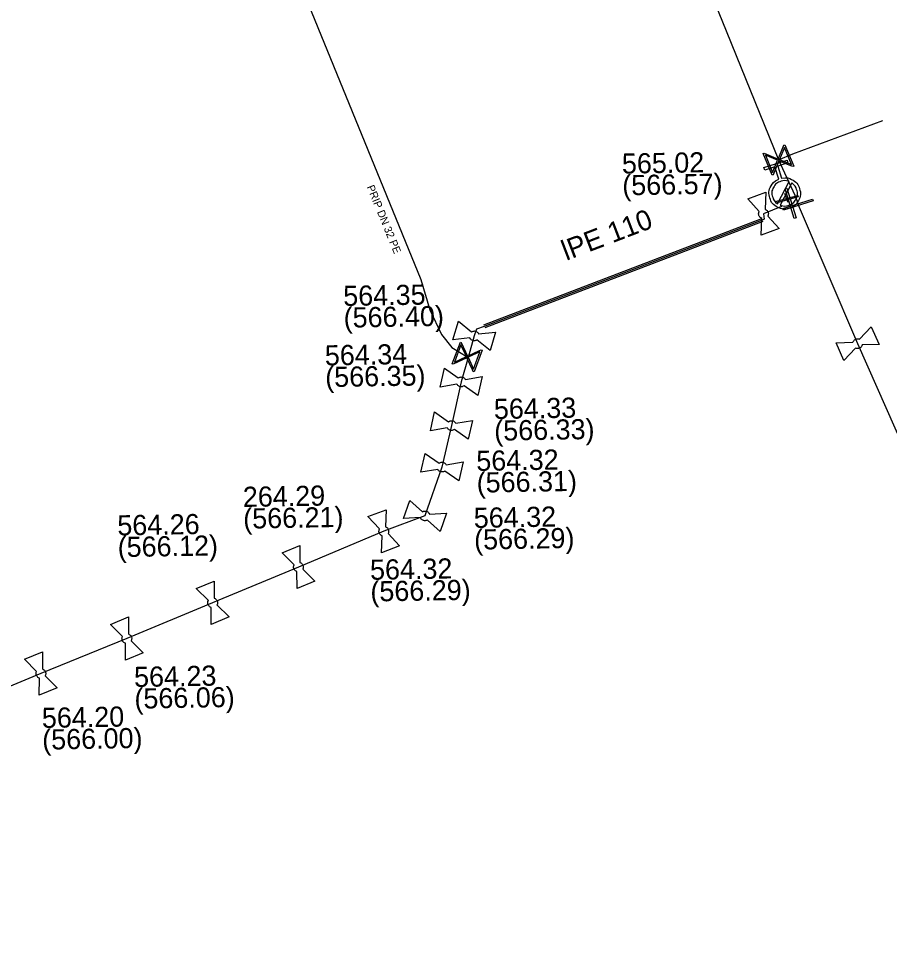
# Model space of a CAD drawing. Extents: x -643842 to -636370, y -1119190 to -1110210.
# Drawn here: x -641544 to -641487.8, y -1113706.6 to -1113645.9 of the extents above; entities that cross this region are included whole.
import ezdxf

# ---------------------------------------------------------------- set-up
doc = ezdxf.new("R2010")
doc.units = 0
for name, color, linetype in [('22', 7, 'Continuous'), ('Default', 7, 'Continuous'), ('Level 16', 7, 'Continuous'), ('Level 20', 7, 'Continuous'), ('Level 21', 7, 'Continuous'), ('Level 23', 7, 'Continuous'), ('Level 27', 7, 'Continuous'), ('Level 28', 7, 'Continuous'), ('Level 29', 7, 'Continuous'), ('Level 30', 7, 'Continuous'), ('Level 33', 7, 'Continuous')]:
    doc.layers.add(name, color=color, linetype=linetype)

msp = doc.modelspace()

# ---------------------------------------------------------------- linework, layer by layer
at = {"layer": 'Default'}
for points in [[(-641494.749, -1113656.212), (-641494.397, -1113656.133), (-641494.073, -1113656.304), (-641493.708, -1113656.497), (-641493.585, -1113656.894), (-641493.462, -1113657.29), (-641493.654, -1113657.656), (-641493.847, -1113658.022), (-641494.244, -1113658.145), (-641494.638, -1113658.268), (-641495.004, -1113658.076), (-641495.371, -1113657.885), (-641495.494, -1113657.489), (-641495.618, -1113657.092), (-641495.427, -1113656.726), (-641495.259, -1113656.399), (-641494.924, -1113656.266)], [(-641494.245, -1113656.431), (-641494.504, -1113656.326), (-641494.784, -1113656.413), (-641495.107, -1113656.513), (-641495.263, -1113656.811), (-641495.419, -1113657.108), (-641495.318, -1113657.43), (-641495.231, -1113657.71), (-641494.997, -1113657.864)], [(-641494.835, -1113657.949), (-641494.577, -1113658.05), (-641494.301, -1113657.964), (-641493.98, -1113657.865), (-641493.823, -1113657.567), (-641493.666, -1113657.27), (-641493.767, -1113656.947), (-641493.853, -1113656.671), (-641494.083, -1113656.516)], [(-641495.8, -1113658.218), (-641495.75, -1113658.236), (-641495.709, -1113658.271), (-641495.645, -1113658.326), (-641495.617, -1113658.403), (-641495.588, -1113658.479), (-641495.603, -1113658.565), (-641495.611, -1113658.618), (-641495.637, -1113658.664)], [(-641496.021, -1113658.804), (-641496.069, -1113658.785), (-641496.11, -1113658.751), (-641496.175, -1113658.694), (-641496.203, -1113658.617), (-641496.232, -1113658.541), (-641496.218, -1113658.458), (-641496.209, -1113658.404), (-641496.183, -1113658.358)], [(-641514.76, -1113666.128), (-641514.716, -1113666.099), (-641514.663, -1113666.086), (-641514.581, -1113666.067), (-641514.502, -1113666.09), (-641514.424, -1113666.113), (-641514.363, -1113666.175), (-641514.326, -1113666.213), (-641514.304, -1113666.261)], [(-641514.419, -1113666.654), (-641514.463, -1113666.681), (-641514.515, -1113666.694), (-641514.599, -1113666.713), (-641514.678, -1113666.69), (-641514.756, -1113666.667), (-641514.815, -1113666.607), (-641514.853, -1113666.568), (-641514.874, -1113666.519)], [(-641490.132, -1113666.801), (-641490.117, -1113666.752), (-641490.085, -1113666.708), (-641490.034, -1113666.639), (-641489.959, -1113666.605), (-641489.885, -1113666.572), (-641489.801, -1113666.579), (-641489.746, -1113666.584), (-641489.699, -1113666.607)], [(-641489.53, -1113666.978), (-641489.545, -1113667.029), (-641489.577, -1113667.073), (-641489.627, -1113667.141), (-641489.701, -1113667.175), (-641489.776, -1113667.208), (-641489.862, -1113667.201), (-641489.915, -1113667.196), (-641489.963, -1113667.174)], [(-641515.617, -1113669.109), (-641515.575, -1113669.078), (-641515.522, -1113669.062), (-641515.442, -1113669.037), (-641515.362, -1113669.055), (-641515.282, -1113669.073), (-641515.217, -1113669.131), (-641515.178, -1113669.166), (-641515.153, -1113669.213)], [(-641515.242, -1113669.612), (-641515.284, -1113669.643), (-641515.335, -1113669.659), (-641515.418, -1113669.683), (-641515.498, -1113669.665), (-641515.578, -1113669.647), (-641515.64, -1113669.591), (-641515.681, -1113669.554), (-641515.706, -1113669.507)], [(-641516.247, -1113671.929), (-641516.205, -1113671.898), (-641516.152, -1113671.882), (-641516.072, -1113671.857), (-641515.992, -1113671.875), (-641515.912, -1113671.893), (-641515.847, -1113671.951), (-641515.808, -1113671.986), (-641515.783, -1113672.033)], [(-641515.872, -1113672.432), (-641515.914, -1113672.463), (-641515.965, -1113672.479), (-641516.048, -1113672.503), (-641516.128, -1113672.485), (-641516.208, -1113672.467), (-641516.27, -1113672.411), (-641516.311, -1113672.374), (-641516.336, -1113672.327)], [(-641516.856, -1113674.609), (-641516.813, -1113674.577), (-641516.761, -1113674.561), (-641516.68, -1113674.537), (-641516.601, -1113674.555), (-641516.521, -1113674.573), (-641516.457, -1113674.632), (-641516.417, -1113674.667), (-641516.393, -1113674.714)], [(-641516.483, -1113675.113), (-641516.525, -1113675.143), (-641516.577, -1113675.159), (-641516.66, -1113675.183), (-641516.739, -1113675.165), (-641516.819, -1113675.147), (-641516.881, -1113675.09), (-641516.922, -1113675.053), (-641516.946, -1113675.006)], [(-641517.926, -1113677.739), (-641517.881, -1113677.713), (-641517.827, -1113677.703), (-641517.744, -1113677.688), (-641517.667, -1113677.715), (-641517.59, -1113677.742), (-641517.532, -1113677.807), (-641517.497, -1113677.847), (-641517.478, -1113677.896)], [(-641517.613, -1113678.282), (-641517.658, -1113678.308), (-641517.711, -1113678.318), (-641517.796, -1113678.332), (-641517.873, -1113678.305), (-641517.95, -1113678.278), (-641518.006, -1113678.215), (-641518.042, -1113678.174), (-641518.061, -1113678.124)], [(-641520.539, -1113679.295), (-641520.588, -1113679.276), (-641520.629, -1113679.242), (-641520.694, -1113679.186), (-641520.723, -1113679.109), (-641520.751, -1113679.032), (-641520.738, -1113678.949), (-641520.729, -1113678.895), (-641520.704, -1113678.849)], [(-641520.322, -1113678.707), (-641520.272, -1113678.725), (-641520.23, -1113678.76), (-641520.166, -1113678.814), (-641520.137, -1113678.891), (-641520.109, -1113678.968), (-641520.122, -1113679.053), (-641520.13, -1113679.106), (-641520.156, -1113679.152)], [(-641526.037, -1113681.609), (-641526.086, -1113681.592), (-641526.129, -1113681.56), (-641526.197, -1113681.506), (-641526.228, -1113681.431), (-641526.26, -1113681.355), (-641526.25, -1113681.272), (-641526.244, -1113681.218), (-641526.22, -1113681.17)], [(-641525.844, -1113681.013), (-641525.793, -1113681.029), (-641525.75, -1113681.062), (-641525.683, -1113681.114), (-641525.652, -1113681.189), (-641525.62, -1113681.265), (-641525.63, -1113681.351), (-641525.636, -1113681.404), (-641525.66, -1113681.451)], [(-641531.578, -1113683.919), (-641531.627, -1113683.902), (-641531.67, -1113683.87), (-641531.737, -1113683.816), (-641531.768, -1113683.74), (-641531.8, -1113683.665), (-641531.79, -1113683.581), (-641531.783, -1113683.527), (-641531.759, -1113683.48)], [(-641531.383, -1113683.323), (-641531.333, -1113683.339), (-641531.29, -1113683.373), (-641531.223, -1113683.424), (-641531.192, -1113683.5), (-641531.16, -1113683.575), (-641531.17, -1113683.662), (-641531.176, -1113683.714), (-641531.2, -1113683.761)], [(-641536.923, -1113685.633), (-641536.873, -1113685.649), (-641536.83, -1113685.683), (-641536.763, -1113685.734), (-641536.732, -1113685.81), (-641536.7, -1113685.885), (-641536.71, -1113685.972), (-641536.716, -1113686.024), (-641536.74, -1113686.071)], [(-641537.118, -1113686.229), (-641537.167, -1113686.212), (-641537.21, -1113686.18), (-641537.277, -1113686.126), (-641537.308, -1113686.05), (-641537.34, -1113685.975), (-641537.33, -1113685.891), (-641537.323, -1113685.837), (-641537.299, -1113685.79)], [(-641542.67, -1113688.488), (-641542.719, -1113688.471), (-641542.762, -1113688.438), (-641542.829, -1113688.384), (-641542.859, -1113688.308), (-641542.89, -1113688.232), (-641542.879, -1113688.149), (-641542.873, -1113688.094), (-641542.848, -1113688.048)], [(-641542.471, -1113687.894), (-641542.42, -1113687.91), (-641542.377, -1113687.944), (-641542.311, -1113687.996), (-641542.281, -1113688.072), (-641542.25, -1113688.148), (-641542.261, -1113688.234), (-641542.267, -1113688.287), (-641542.291, -1113688.334)]]:
    msp.add_open_spline(points, degree=3, dxfattribs=at)
at = {"layer": 'Level 16'}
for points in [[(-641494.535, -1113654.05), (-641493.96, -1113655.435), (-641494.021, -1113655.461), (-641494.138, -1113655.408), (-641494.915, -1113655.088), (-641495.284, -1113655.985), (-641495.345, -1113656.01), (-641495.92, -1113654.625), (-641495.859, -1113654.599), (-641494.962, -1113654.973), (-641494.642, -1113654.196), (-641494.596, -1113654.075), (-641494.535, -1113654.05)], [(-641494.561, -1113654.231), (-641494.881, -1113655.006), (-641494.107, -1113655.325), (-641494.561, -1113654.231)], [(-641495.317, -1113655.834), (-641494.996, -1113655.054), (-641495.774, -1113654.734), (-641495.317, -1113655.834)], [(-641493.918, -1113658.808), (-641494.511, -1113656.899), (-641494.392, -1113656.862), (-641493.799, -1113658.771), (-641493.918, -1113658.808)], [(-641493.665, -1113657.416), (-641495.11, -1113657.815), (-641495.135, -1113657.724), (-641493.69, -1113657.325), (-641493.665, -1113657.416)], [(-641492.707, -1113657.683), (-641494.616, -1113658.276), (-641494.653, -1113658.157), (-641492.744, -1113657.564), (-641492.707, -1113657.683)], [(-641514.077, -1113667.305), (-641514.595, -1113668.713), (-641514.657, -1113668.69), (-641514.707, -1113668.572), (-641515.06, -1113667.81), (-641515.941, -1113668.218), (-641516.003, -1113668.195), (-641515.485, -1113666.787), (-641515.423, -1113666.81), (-641515.017, -1113667.693), (-641514.255, -1113667.34), (-641514.139, -1113667.282), (-641514.077, -1113667.305)], [(-641515.862, -1113668.084), (-641515.097, -1113667.73), (-641515.451, -1113666.967), (-641515.862, -1113668.084)], [(-641514.219, -1113667.421), (-641514.98, -1113667.773), (-641514.629, -1113668.532), (-641514.219, -1113667.421)]]:
    msp.add_lwpolyline(points, dxfattribs=at)
at = {"layer": 'Level 21'}
for points in [[(-641517.86, -1113601.22), (-641517.75, -1113601.49), (-641517.59, -1113601.91), (-641515.48, -1113606.49), (-641512.66, -1113612.87), (-641507.9, -1113623.89), (-641503.229, -1113634.939), (-641499.98, -1113642.64), (-641498.61, -1113646.01), (-641494.94, -1113655.03), (-641493.89, -1113657.3), (-641493.78, -1113657.59)], [(-641493.78, -1113657.59), (-641493.68, -1113657.92), (-641489.83, -1113666.89), (-641486.76, -1113673.83), (-641486.16, -1113675.4), (-641482.83, -1113683.08), (-641482.09, -1113684.89), (-641478.27, -1113694.27), (-641477.57, -1113696), (-641473.99, -1113704.75), (-641472.82, -1113707.61), (-641468, -1113718.67), (-641463.34, -1113729.99), (-641459.183, -1113741.247), (-641454.96, -1113752.68)], [(-641494.75, -1113658.03), (-641495.91, -1113658.51), (-641495.87, -1113658.86), (-641495.99, -1113658.91), (-641513.94, -1113665.78), (-641514.436, -1113665.955), (-641514.59, -1113666.39), (-641514.983, -1113667.781), (-641515.43, -1113669.36), (-641516.06, -1113672.18), (-641516.67, -1113674.86), (-641517.77, -1113678.01), (-641520.43, -1113679), (-641525.94, -1113681.31), (-641531.072, -1113683.45), (-641531.48, -1113683.62), (-641537.02, -1113685.93), (-641542.57, -1113688.19), (-641548.12, -1113690.48)]]:
    msp.add_lwpolyline(points, dxfattribs=at)
at = {"layer": 'Level 23'}
for points in [[(-641540.27, -1113607.61), (-641537.15, -1113614.78), (-641536.35, -1113616.66), (-641532.51, -1113626.28), (-641525.89, -1113643.51), (-641518.03, -1113662.76), (-641517.45, -1113664.71), (-641516.71, -1113666.31), (-641516.03, -1113667.14), (-641515.535, -1113667.445), (-641515.04, -1113667.75), (-641514.983, -1113667.781)], [(-641494.94, -1113655.03), (-641494.019, -1113654.642), (-641488.213, -1113652.476)], [(-641494.31, -1113657.77), (-641494.4, -1113657.57), (-641494.54, -1113657.19)]]:
    msp.add_lwpolyline(points, dxfattribs=at)
at = {"layer": 'Level 28'}
for points in [[(-641496.183, -1113658.358), (-641496.926, -1113657.551), (-641495.753, -1113657.121), (-641495.8, -1113658.218)], [(-641494.894, -1113659.469), (-641496.067, -1113659.899), (-641496.021, -1113658.804)], [(-641495.637, -1113658.664), (-641494.894, -1113659.469)], [(-641514.874, -1113666.519), (-641515.965, -1113666.64), (-641515.615, -1113665.44), (-641514.76, -1113666.128)], [(-641513.215, -1113666.14), (-641513.565, -1113667.34), (-641514.419, -1113666.654)], [(-641514.304, -1113666.261), (-641513.215, -1113666.14)], [(-641489.699, -1113666.607), (-641488.949, -1113665.805), (-641488.434, -1113666.944), (-641489.53, -1113666.978)], [(-641490.711, -1113667.975), (-641491.227, -1113666.836), (-641490.132, -1113666.801)], [(-641489.963, -1113667.174), (-641490.711, -1113667.975)], [(-641515.706, -1113669.507), (-641516.786, -1113669.697), (-641516.514, -1113668.478), (-641515.617, -1113669.109)], [(-641514.074, -1113669.023), (-641514.346, -1113670.243), (-641515.242, -1113669.612)], [(-641515.153, -1113669.213), (-641514.074, -1113669.023)], [(-641516.336, -1113672.327), (-641517.416, -1113672.517), (-641517.144, -1113671.297), (-641516.247, -1113671.929)], [(-641514.704, -1113671.843), (-641514.976, -1113673.063), (-641515.872, -1113672.432)], [(-641515.783, -1113672.033), (-641514.704, -1113671.843)], [(-641516.946, -1113675.006), (-641518.028, -1113675.192), (-641517.75, -1113673.973), (-641516.856, -1113674.609)], [(-641515.312, -1113674.528), (-641515.59, -1113675.747), (-641516.483, -1113675.113)], [(-641516.393, -1113674.714), (-641515.312, -1113674.528)], [(-641518.061, -1113678.124), (-641519.156, -1113678.188), (-641518.744, -1113677.008), (-641517.926, -1113677.739)], [(-641520.704, -1113678.849), (-641521.452, -1113678.047), (-641520.28, -1113677.611), (-641520.322, -1113678.707)], [(-641516.384, -1113677.832), (-641516.796, -1113679.012), (-641517.613, -1113678.282)], [(-641517.478, -1113677.896), (-641516.384, -1113677.832)], [(-641519.408, -1113679.953), (-641520.58, -1113680.389), (-641520.539, -1113679.295)], [(-641520.156, -1113679.152), (-641519.408, -1113679.953)], [(-641526.22, -1113681.17), (-641527, -1113680.399), (-641525.847, -1113679.916), (-641525.844, -1113681.013)], [(-641524.88, -1113682.221), (-641526.033, -1113682.704), (-641526.037, -1113681.609)], [(-641525.66, -1113681.451), (-641524.88, -1113682.221)], [(-641531.759, -1113683.48), (-641532.538, -1113682.707), (-641531.384, -1113682.226), (-641531.383, -1113683.323)], [(-641531.2, -1113683.761), (-641530.422, -1113684.533)], [(-641530.422, -1113684.533), (-641531.576, -1113685.014), (-641531.578, -1113683.919)], [(-641537.299, -1113685.79), (-641538.078, -1113685.017), (-641536.924, -1113684.536), (-641536.923, -1113685.633)], [(-641535.962, -1113686.843), (-641537.116, -1113687.324), (-641537.118, -1113686.229)], [(-641536.74, -1113686.071), (-641535.962, -1113686.843)], [(-641542.848, -1113688.048), (-641543.62, -1113687.268), (-641542.463, -1113686.797), (-641542.471, -1113687.894)], [(-641541.52, -1113689.112), (-641542.677, -1113689.583), (-641542.67, -1113688.488)], [(-641542.291, -1113688.334), (-641541.52, -1113689.112)]]:
    msp.add_lwpolyline(points, dxfattribs=at)
at = {"layer": 'Level 29'}
for points in [[(-641513.976, -1113665.687), (-641496.026, -1113658.817)], [(-641495.954, -1113659.003), (-641513.904, -1113665.873)]]:
    msp.add_lwpolyline(points, dxfattribs=at)
at = {"layer": 'Level 30'}
msp.add_lwpolyline([(-641495.99, -1113658.91), (-641513.94, -1113665.78)], dxfattribs=at)
at = {"layer": 'Level 33'}
for points in [[(-641494.924, -1113656.266), (-641495.168, -1113655.483), (-641495.826, -1113655.688), (-641495.881, -1113655.513), (-641494.389, -1113655.048), (-641494.334, -1113655.223), (-641494.993, -1113655.428), (-641494.749, -1113656.212)], [(-641494.997, -1113657.864), (-641494.245, -1113656.431)], [(-641494.083, -1113656.516), (-641494.835, -1113657.949)]]:
    msp.add_lwpolyline(points, dxfattribs=at)

# ---------------------------------------------------------------- texts
at = {"layer": '22'}
msp.add_text('PRIP DN 32 PE', height=0.5, rotation=292.21077, dxfattribs=at).set_placement((-641521.537, -1113656.771))
at = {"layer": 'Level 20'}
msp.add_text('lPE 110', height=1.3, rotation=20.94334, dxfattribs=at).set_placement((-641508.646, -1113661.551))
at = {"layer": 'Level 27'}
for s, p in [('565.02', (-641505.042, -1113655.92)), ('(566.57)', (-641505.018, -1113657.32)), ('564.35', (-641523.036, -1113664.461)), ('(566.40)', (-641523.011, -1113665.861)), ('564.34', (-641524.225, -1113668.3)), ('(566.35)', (-641524.2, -1113669.699)), ('564.33', (-641513.31, -1113671.759)), ('(566.33)', (-641513.285, -1113673.159)), ('564.32', (-641514.444, -1113675.111)), ('(566.31)', (-641514.42, -1113676.511)), ('264.29', (-641529.52, -1113677.436)), ('(566.21)', (-641529.495, -1113678.835)), ('564.32', (-641514.608, -1113678.79)), ('564.26', (-641537.625, -1113679.274)), ('(566.29)', (-641514.583, -1113680.19)), ('(566.12)', (-641537.601, -1113680.674)), ('564.32', (-641521.307, -1113682.139)), ('(566.29)', (-641521.282, -1113683.539)), ('564.23', (-641536.544, -1113689.058)), ('(566.06)', (-641536.52, -1113690.458)), ('564.20', (-641542.499, -1113691.702)), ('(566.00)', (-641542.475, -1113693.102))]:
    msp.add_text(s, height=1.3, rotation=1, dxfattribs=at).set_placement(p)

doc.saveas('drawing.dxf')
